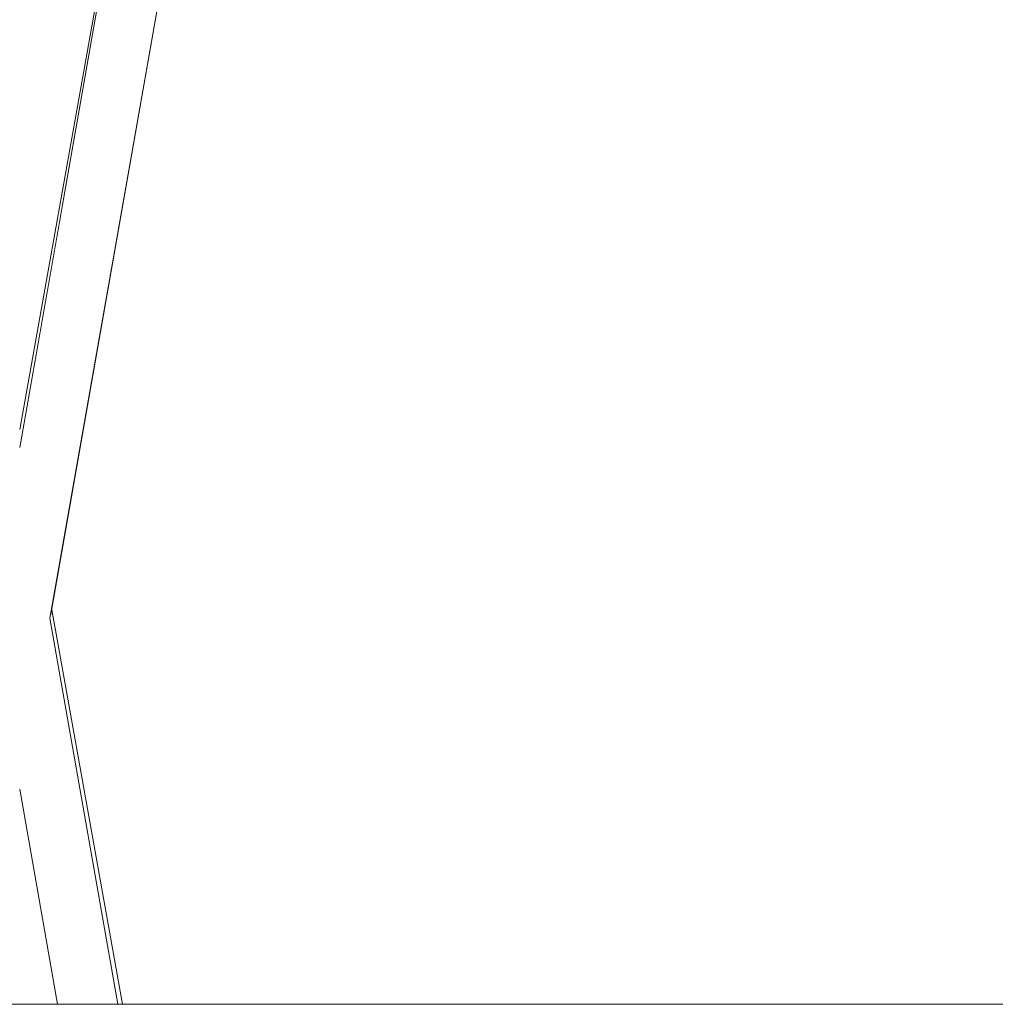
# Model space of a CAD drawing. Header units: millimetres. Extents: x -30280 to 309309, y -17460 to 4378.
# Tile 464 of 656: x 148929 to 149192, y -14920 to -14654. Entities that reach past the tile are written whole.
import ezdxf

# ---------------------------------------------------------------- set-up
doc = ezdxf.new("R2010")
doc.units = ezdxf.units.MM
doc.header["$MEASUREMENT"] = 0
doc.linetypes.add('Wipeout_Contour', pattern=[1000, 0, -1000])
doc.layers.add('P1_PLANTA PRIMERA_4_Nuevo_08_E_Envans secs', color=7, linetype='Continuous')
doc.layers.add('P1_PLANTA PRIMERA_4_Nuevo_09_EI_Mobiliari general', color=7, linetype='Continuous')
doc.layers.add('P1_PLANTA PRIMERA_4_Nuevo_09_EI_Mobiliari general_Pluma_Nº__1', color=7, linetype='Continuous', lineweight=5)
doc.layers.add('P1_PLANTA PRIMERA_4_Nuevo_14_PAV_Soft Light Grey 0554_Pluma_Nº__29', color=7, linetype='Continuous', lineweight=20)

msp = doc.modelspace()

# ---------------------------------------------------------------- wipeouts: each hides what was drawn before it
at = {"color": 254, "linetype": 'Wipeout_Contour', "lineweight": 0, "ltscale": 448996.764669}
msp.add_wipeout([(148928.93, -14765.86), (148971.08, -14530.46), (148928.93, -14764.93)], dxfattribs=at).dxf.layer = 'P1_PLANTA PRIMERA_4_Nuevo_09_EI_Mobiliari general'
at = {"color": 254, "linetype": 'Wipeout_Contour', "lineweight": 0, "ltscale": 598637.655316}
msp.add_wipeout([(148927.52, -14815.9), (148909.15, -14920.05), (148910.56, -14920.05), (148928.93, -14815.9)], dxfattribs=at).dxf.layer = 'P1_PLANTA PRIMERA_4_Nuevo_09_EI_Mobiliari general'

# ---------------------------------------------------------------- next in the draw order: wipeouts: each hides what was drawn before it
at = {"color": 254, "linetype": 'Wipeout_Contour', "lineweight": 0, "ltscale": 748342.7445}
msp.add_wipeout([(148971.08, -14530.46), (148928.93, -14765.86), (148928.93, -14768.14), (148948.46, -14659.08), (148971.13, -14530.5)], dxfattribs=at).dxf.layer = 'P1_PLANTA PRIMERA_4_Nuevo_09_EI_Mobiliari general'

# ---------------------------------------------------------------- next in the draw order: wipeouts: each hides what was drawn before it
at = {"color": 254, "linetype": 'Wipeout_Contour', "lineweight": 0, "ltscale": 448987.500925}
msp.add_wipeout([(148928.93, -14769.82), (148948.46, -14659.08), (148928.93, -14768.14)], dxfattribs=at).dxf.layer = 'P1_PLANTA PRIMERA_4_Nuevo_09_EI_Mobiliari general'

# ---------------------------------------------------------------- next in the draw order: wipeouts: each hides what was drawn before it
at = {"color": 254, "linetype": 'Wipeout_Contour', "lineweight": 0, "ltscale": 598703.947042}
msp.add_wipeout([(148928.93, -14815.9), (148985.52, -14494.97), (148984.15, -14494.73), (148928.93, -14807.9)], dxfattribs=at).dxf.layer = 'P1_PLANTA PRIMERA_4_Nuevo_09_EI_Mobiliari general'

# ---------------------------------------------------------------- next in the draw order: wipeouts: each hides what was drawn before it
at = {"color": 254, "linetype": 'Wipeout_Contour', "lineweight": 0, "ltscale": 598708.890141}
msp.add_wipeout([(148930.34, -14815.9), (148986.88, -14495.22), (148985.52, -14494.97), (148928.93, -14815.9)], dxfattribs=at).dxf.layer = 'P1_PLANTA PRIMERA_4_Nuevo_09_EI_Mobiliari general'

# ---------------------------------------------------------------- next in the draw order: wipeouts: each hides what was drawn before it
at = {"color": 254, "linetype": 'Wipeout_Contour', "lineweight": 0, "ltscale": 598714.382827}
msp.add_wipeout([(148930.34, -14815.9), (148931.71, -14815.9), (148988.21, -14495.45), (148986.88, -14495.22)], dxfattribs=at).dxf.layer = 'P1_PLANTA PRIMERA_4_Nuevo_09_EI_Mobiliari general'
at = {"color": 254, "linetype": 'Wipeout_Contour', "lineweight": 0, "ltscale": 598642.589541}
msp.add_wipeout([(148928.93, -14815.9), (148910.56, -14920.05), (148911.97, -14920.05), (148928.93, -14823.9)], dxfattribs=at).dxf.layer = 'P1_PLANTA PRIMERA_4_Nuevo_09_EI_Mobiliari general'

# ---------------------------------------------------------------- next in the draw order: wipeouts: each hides what was drawn before it
at = {"color": 254, "linetype": 'Wipeout_Contour', "lineweight": 0, "ltscale": 598719.623898}
msp.add_wipeout([(148931.71, -14815.9), (148932.99, -14815.9), (148989.46, -14495.67), (148988.21, -14495.45)], dxfattribs=at).dxf.layer = 'P1_PLANTA PRIMERA_4_Nuevo_09_EI_Mobiliari general'
at = {"color": 254, "linetype": 'Wipeout_Contour', "lineweight": 0, "ltscale": 598646.911279}
msp.add_wipeout([(148928.93, -14823.9), (148911.97, -14920.05), (148913.34, -14920.05), (148928.93, -14831.65)], dxfattribs=at).dxf.layer = 'P1_PLANTA PRIMERA_4_Nuevo_09_EI_Mobiliari general'

# ---------------------------------------------------------------- next in the draw order: wipeouts: each hides what was drawn before it
at = {"color": 254, "linetype": 'Wipeout_Contour', "lineweight": 0, "ltscale": 598724.454119}
msp.add_wipeout([(148934.15, -14815.9), (148990.58, -14495.87), (148989.46, -14495.67), (148932.99, -14815.9)], dxfattribs=at).dxf.layer = 'P1_PLANTA PRIMERA_4_Nuevo_09_EI_Mobiliari general'
at = {"color": 254, "linetype": 'Wipeout_Contour', "lineweight": 0, "ltscale": 598651.037618}
msp.add_wipeout([(148928.93, -14831.65), (148913.34, -14920.05), (148914.63, -14920.05), (148928.93, -14838.93)], dxfattribs=at).dxf.layer = 'P1_PLANTA PRIMERA_4_Nuevo_09_EI_Mobiliari general'

# ---------------------------------------------------------------- next in the draw order: wipeouts: each hides what was drawn before it
at = {"color": 254, "linetype": 'Wipeout_Contour', "lineweight": 0, "ltscale": 598728.726721}
msp.add_wipeout([(148990.58, -14495.87), (148934.15, -14815.9), (148935.15, -14815.9), (148991.55, -14496.04)], dxfattribs=at).dxf.layer = 'P1_PLANTA PRIMERA_4_Nuevo_09_EI_Mobiliari general'
at = {"color": 254, "linetype": 'Wipeout_Contour', "lineweight": 0, "ltscale": 598654.843607}
msp.add_wipeout([(148928.93, -14838.93), (148914.63, -14920.05), (148915.79, -14920.05), (148928.93, -14845.51)], dxfattribs=at).dxf.layer = 'P1_PLANTA PRIMERA_4_Nuevo_09_EI_Mobiliari general'

# ---------------------------------------------------------------- next in the draw order: wipeouts: each hides what was drawn before it
at = {"color": 254, "linetype": 'Wipeout_Contour', "lineweight": 0, "ltscale": 449037.762531}
msp.add_wipeout([(148935.96, -14815.9), (148992.34, -14496.18), (148935.15, -14815.9)], dxfattribs=at).dxf.layer = 'P1_PLANTA PRIMERA_4_Nuevo_09_EI_Mobiliari general'
at = {"color": 254, "linetype": 'Wipeout_Contour', "lineweight": 0, "ltscale": 598658.214137}
msp.add_wipeout([(148915.79, -14920.05), (148916.79, -14920.05), (148928.93, -14851.19), (148928.93, -14845.51)], dxfattribs=at).dxf.layer = 'P1_PLANTA PRIMERA_4_Nuevo_09_EI_Mobiliari general'

# ---------------------------------------------------------------- next in the draw order: wipeouts: each hides what was drawn before it
at = {"color": 254, "linetype": 'Wipeout_Contour', "lineweight": 0, "ltscale": 449039.757462}
msp.add_wipeout([(148936.56, -14815.9), (148992.92, -14496.28), (148935.96, -14815.9)], dxfattribs=at).dxf.layer = 'P1_PLANTA PRIMERA_4_Nuevo_09_EI_Mobiliari general'
at = {"color": 254, "linetype": 'Wipeout_Contour', "lineweight": 0, "ltscale": 448997.414541}
msp.add_wipeout([(148928.93, -14851.19), (148916.79, -14920.05), (148928.93, -14855.79)], dxfattribs=at).dxf.layer = 'P1_PLANTA PRIMERA_4_Nuevo_09_EI_Mobiliari general'

# ---------------------------------------------------------------- next in the draw order: wipeouts: each hides what was drawn before it
at = {"color": 254, "linetype": 'Wipeout_Contour', "lineweight": 0, "ltscale": 449041.081503}
msp.add_wipeout([(148936.93, -14815.9), (148993.27, -14496.34), (148936.56, -14815.9)], dxfattribs=at).dxf.layer = 'P1_PLANTA PRIMERA_4_Nuevo_09_EI_Mobiliari general'
at = {"color": 254, "linetype": 'Wipeout_Contour', "lineweight": 0, "ltscale": 448999.015315}
msp.add_wipeout([(148928.93, -14855.79), (148917.6, -14920.05), (148928.93, -14859.19)], dxfattribs=at).dxf.layer = 'P1_PLANTA PRIMERA_4_Nuevo_09_EI_Mobiliari general'

# ---------------------------------------------------------------- next in the draw order: wipeouts: each hides what was drawn before it
at = {"color": 254, "linetype": 'Wipeout_Contour', "lineweight": 0, "ltscale": 449001.416715}
msp.add_wipeout([(148928.93, -14770.52), (148928.93, -14772.6), (148978.11, -14493.67)], dxfattribs=at).dxf.layer = 'P1_PLANTA PRIMERA_4_Nuevo_09_EI_Mobiliari general'
at = {"color": 254, "linetype": 'Wipeout_Contour', "lineweight": 0, "ltscale": 449047.060543}
msp.add_wipeout([(148937.47, -14813.55), (148956.54, -14920.05), (148937.55, -14813.08)], dxfattribs=at).dxf.layer = 'P1_PLANTA PRIMERA_4_Nuevo_09_EI_Mobiliari general'
at = {"color": 254, "linetype": 'Wipeout_Contour', "lineweight": 0, "ltscale": 449000.152175}
msp.add_wipeout([(148928.93, -14859.19), (148918.2, -14920.05), (148928.93, -14861.27)], dxfattribs=at).dxf.layer = 'P1_PLANTA PRIMERA_4_Nuevo_09_EI_Mobiliari general'

# ---------------------------------------------------------------- next in the draw order: wipeouts: each hides what was drawn before it
at = {"color": 254, "linetype": 'Wipeout_Contour', "lineweight": 0, "ltscale": 449002.544021}
msp.add_wipeout([(148928.93, -14772.6), (148928.93, -14776), (148978.69, -14493.77)], dxfattribs=at).dxf.layer = 'P1_PLANTA PRIMERA_4_Nuevo_09_EI_Mobiliari general'
at = {"color": 254, "linetype": 'Wipeout_Contour', "lineweight": 0, "ltscale": 449046.52473}
msp.add_wipeout([(148937.47, -14813.55), (148937.26, -14814.69), (148956.13, -14920.05)], dxfattribs=at).dxf.layer = 'P1_PLANTA PRIMERA_4_Nuevo_09_EI_Mobiliari general'

# ---------------------------------------------------------------- next in the draw order: wipeouts: each hides what was drawn before it
at = {"color": 254, "linetype": 'Wipeout_Contour', "lineweight": 0, "ltscale": 449004.13094}
msp.add_wipeout([(148928.93, -14776), (148928.93, -14780.6), (148979.48, -14493.91)], dxfattribs=at).dxf.layer = 'P1_PLANTA PRIMERA_4_Nuevo_09_EI_Mobiliari general'
at = {"color": 254, "linetype": 'Wipeout_Contour', "lineweight": 0, "ltscale": 598738.97994}
msp.add_wipeout([(148937.26, -14814.69), (148937.05, -14815.9), (148950.74, -14893.52), (148955.49, -14920.05)], dxfattribs=at).dxf.layer = 'P1_PLANTA PRIMERA_4_Nuevo_09_EI_Mobiliari general'

# ---------------------------------------------------------------- next in the draw order: wipeouts: each hides what was drawn before it
at = {"color": 254, "linetype": 'Wipeout_Contour', "lineweight": 0, "ltscale": 449006.129463}
msp.add_wipeout([(148928.93, -14780.6), (148928.93, -14786.28), (148980.45, -14494.08)], dxfattribs=at).dxf.layer = 'P1_PLANTA PRIMERA_4_Nuevo_09_EI_Mobiliari general'

# ---------------------------------------------------------------- next in the draw order: wipeouts: each hides what was drawn before it
at = {"color": 254, "linetype": 'Wipeout_Contour', "lineweight": 0, "ltscale": 598691.799212}
msp.add_wipeout([(148928.93, -14786.28), (148928.93, -14792.86), (148981.58, -14494.28), (148980.45, -14494.08)], dxfattribs=at).dxf.layer = 'P1_PLANTA PRIMERA_4_Nuevo_09_EI_Mobiliari general'

# ---------------------------------------------------------------- next in the draw order: wipeouts: each hides what was drawn before it
at = {"color": 254, "linetype": 'Wipeout_Contour', "lineweight": 0, "ltscale": 598695.569297}
msp.add_wipeout([(148928.93, -14800.14), (148982.82, -14494.5), (148981.58, -14494.28), (148928.93, -14792.86)], dxfattribs=at).dxf.layer = 'P1_PLANTA PRIMERA_4_Nuevo_09_EI_Mobiliari general'

# ---------------------------------------------------------------- next in the draw order: wipeouts: each hides what was drawn before it
at = {"color": 254, "linetype": 'Wipeout_Contour', "lineweight": 0, "ltscale": 598699.659941}
msp.add_wipeout([(148928.93, -14807.9), (148984.15, -14494.73), (148982.82, -14494.5), (148928.93, -14800.14)], dxfattribs=at).dxf.layer = 'P1_PLANTA PRIMERA_4_Nuevo_09_EI_Mobiliari general'

# ---------------------------------------------------------------- next in the draw order: wipeouts: each hides what was drawn before it
at = {"color": 254, "linetype": 'Wipeout_Contour', "lineweight": 0, "ltscale": 448947.637187}
msp.add_wipeout([(148928.93, -14768.14), (148909.4, -14659.07), (148928.93, -14769.82)], dxfattribs=at).dxf.layer = 'P1_PLANTA PRIMERA_4_Nuevo_09_EI_Mobiliari general'

# ---------------------------------------------------------------- next in the draw order: wipeouts: each hides what was drawn before it
at = {"color": 254, "linetype": 'Wipeout_Contour', "lineweight": 0, "ltscale": 598481.338437}
msp.add_wipeout([(148873.71, -14494.73), (148872.34, -14494.97), (148928.93, -14815.9), (148928.93, -14807.9)], dxfattribs=at).dxf.layer = 'P1_PLANTA PRIMERA_4_Nuevo_09_EI_Mobiliari general'

# ---------------------------------------------------------------- next in the draw order: wipeouts: each hides what was drawn before it
at = {"color": 254, "linetype": 'Wipeout_Contour', "lineweight": 0, "ltscale": 598716.366347}
msp.add_wipeout([(148928.93, -14815.9), (148947.29, -14920.05), (148948.71, -14920.05), (148930.34, -14815.9)], dxfattribs=at).dxf.layer = 'P1_PLANTA PRIMERA_4_Nuevo_09_EI_Mobiliari general'

# ---------------------------------------------------------------- next in the draw order: wipeouts: each hides what was drawn before it
at = {"color": 254, "linetype": 'Wipeout_Contour', "lineweight": 0, "ltscale": 598478.077191}
msp.add_wipeout([(148872.34, -14494.97), (148870.97, -14495.22), (148927.52, -14815.9), (148928.93, -14815.9)], dxfattribs=at).dxf.layer = 'P1_PLANTA PRIMERA_4_Nuevo_09_EI_Mobiliari general'

# ---------------------------------------------------------------- next in the draw order: wipeouts: each hides what was drawn before it
at = {"color": 254, "linetype": 'Wipeout_Contour', "lineweight": 0, "ltscale": 448903.277995}
msp.add_wipeout([(148928.93, -14776), (148879.16, -14493.77), (148928.93, -14780.6)], dxfattribs=at).dxf.layer = 'P1_PLANTA PRIMERA_4_Nuevo_09_EI_Mobiliari general'
at = {"color": 254, "linetype": 'Wipeout_Contour', "lineweight": 0, "ltscale": 598713.031709}
msp.add_wipeout([(148928.93, -14823.9), (148945.88, -14920.05), (148947.29, -14920.05), (148928.93, -14815.9)], dxfattribs=at).dxf.layer = 'P1_PLANTA PRIMERA_4_Nuevo_09_EI_Mobiliari general'

# ---------------------------------------------------------------- next in the draw order: wipeouts: each hides what was drawn before it
at = {"color": 254, "linetype": 'Wipeout_Contour', "lineweight": 0, "ltscale": 598484.394943}
msp.add_wipeout([(148928.93, -14786.28), (148877.41, -14494.08), (148876.28, -14494.28), (148928.93, -14792.86)], dxfattribs=at).dxf.layer = 'P1_PLANTA PRIMERA_4_Nuevo_09_EI_Mobiliari general'
at = {"color": 254, "linetype": 'Wipeout_Contour', "lineweight": 0, "ltscale": 598711.83207}
msp.add_wipeout([(148928.93, -14831.65), (148944.52, -14920.05), (148945.88, -14920.05), (148928.93, -14823.9)], dxfattribs=at).dxf.layer = 'P1_PLANTA PRIMERA_4_Nuevo_09_EI_Mobiliari general'

# ---------------------------------------------------------------- next in the draw order: wipeouts: each hides what was drawn before it
at = {"color": 254, "linetype": 'Wipeout_Contour', "lineweight": 0, "ltscale": 598482.415447}
msp.add_wipeout([(148875.04, -14494.5), (148873.71, -14494.73), (148928.93, -14807.9), (148928.93, -14800.14)], dxfattribs=at).dxf.layer = 'P1_PLANTA PRIMERA_4_Nuevo_09_EI_Mobiliari general'
at = {"color": 254, "linetype": 'Wipeout_Contour', "lineweight": 0, "ltscale": 598710.685931}
msp.add_wipeout([(148928.93, -14838.93), (148943.23, -14920.05), (148944.52, -14920.05), (148928.93, -14831.65)], dxfattribs=at).dxf.layer = 'P1_PLANTA PRIMERA_4_Nuevo_09_EI_Mobiliari general'

# ---------------------------------------------------------------- next in the draw order: wipeouts: each hides what was drawn before it
at = {"color": 254, "linetype": 'Wipeout_Contour', "lineweight": 0, "ltscale": 598709.627279}
msp.add_wipeout([(148928.93, -14838.93), (148928.93, -14845.51), (148942.07, -14920.05), (148943.23, -14920.05)], dxfattribs=at).dxf.layer = 'P1_PLANTA PRIMERA_4_Nuevo_09_EI_Mobiliari general'

# ---------------------------------------------------------------- next in the draw order: wipeouts: each hides what was drawn before it
at = {"color": 254, "linetype": 'Wipeout_Contour', "lineweight": 0, "ltscale": 598708.687182}
msp.add_wipeout([(148928.93, -14845.51), (148928.93, -14851.19), (148941.07, -14920.05), (148942.07, -14920.05)], dxfattribs=at).dxf.layer = 'P1_PLANTA PRIMERA_4_Nuevo_09_EI_Mobiliari general'

# ---------------------------------------------------------------- next in the draw order: wipeouts: each hides what was drawn before it
at = {"color": 254, "linetype": 'Wipeout_Contour', "lineweight": 0, "ltscale": 449021.765872}
msp.add_wipeout([(148928.93, -14851.19), (148928.93, -14855.79), (148940.26, -14920.05)], dxfattribs=at).dxf.layer = 'P1_PLANTA PRIMERA_4_Nuevo_09_EI_Mobiliari general'

# ---------------------------------------------------------------- next in the draw order: wipeouts: each hides what was drawn before it
at = {"color": 254, "linetype": 'Wipeout_Contour', "lineweight": 0, "ltscale": 449021.963054}
msp.add_wipeout([(148928.93, -14855.79), (148928.93, -14859.19), (148939.66, -14920.05)], dxfattribs=at).dxf.layer = 'P1_PLANTA PRIMERA_4_Nuevo_09_EI_Mobiliari general'

# ---------------------------------------------------------------- next in the draw order: wipeouts: each hides what was drawn before it
at = {"color": 254, "linetype": 'Wipeout_Contour', "lineweight": 0, "ltscale": 449022.13981}
msp.add_wipeout([(148928.93, -14859.19), (148928.93, -14861.27), (148939.29, -14920.05)], dxfattribs=at).dxf.layer = 'P1_PLANTA PRIMERA_4_Nuevo_09_EI_Mobiliari general'

# ---------------------------------------------------------------- next in the draw order: wipeouts: each hides what was drawn before it
at = {"color": 254, "linetype": 'Wipeout_Contour', "lineweight": 0, "ltscale": 449044.438884}
msp.add_wipeout([(148936.56, -14815.9), (148954.93, -14920.05), (148936.93, -14815.9)], dxfattribs=at).dxf.layer = 'P1_PLANTA PRIMERA_4_Nuevo_09_EI_Mobiliari general'

# ---------------------------------------------------------------- next in the draw order: wipeouts: each hides what was drawn before it
at = {"color": 254, "linetype": 'Wipeout_Contour', "lineweight": 0, "ltscale": 449042.870687}
msp.add_wipeout([(148935.96, -14815.9), (148954.33, -14920.05), (148936.56, -14815.9)], dxfattribs=at).dxf.layer = 'P1_PLANTA PRIMERA_4_Nuevo_09_EI_Mobiliari general'

# ---------------------------------------------------------------- next in the draw order: wipeouts: each hides what was drawn before it
at = {"color": 254, "linetype": 'Wipeout_Contour', "lineweight": 0, "ltscale": 449040.647286}
msp.add_wipeout([(148935.15, -14815.9), (148953.52, -14920.05), (148935.96, -14815.9)], dxfattribs=at).dxf.layer = 'P1_PLANTA PRIMERA_4_Nuevo_09_EI_Mobiliari general'

# ---------------------------------------------------------------- next in the draw order: wipeouts: each hides what was drawn before it
at = {"color": 254, "linetype": 'Wipeout_Contour', "lineweight": 0, "ltscale": 598736.33492}
msp.add_wipeout([(148935.15, -14815.9), (148934.15, -14815.9), (148952.52, -14920.05), (148953.52, -14920.05)], dxfattribs=at).dxf.layer = 'P1_PLANTA PRIMERA_4_Nuevo_09_EI_Mobiliari general'

# ---------------------------------------------------------------- next in the draw order: wipeouts: each hides what was drawn before it
at = {"color": 254, "linetype": 'Wipeout_Contour', "lineweight": 0, "ltscale": 598732.033911}
msp.add_wipeout([(148932.99, -14815.9), (148951.36, -14920.05), (148952.52, -14920.05), (148934.15, -14815.9)], dxfattribs=at).dxf.layer = 'P1_PLANTA PRIMERA_4_Nuevo_09_EI_Mobiliari general'

# ---------------------------------------------------------------- next in the draw order: wipeouts: each hides what was drawn before it
at = {"color": 254, "linetype": 'Wipeout_Contour', "lineweight": 0, "ltscale": 598727.171571}
msp.add_wipeout([(148931.71, -14815.9), (148950.07, -14920.05), (148951.36, -14920.05), (148932.99, -14815.9)], dxfattribs=at).dxf.layer = 'P1_PLANTA PRIMERA_4_Nuevo_09_EI_Mobiliari general'

# ---------------------------------------------------------------- next in the draw order: wipeouts: each hides what was drawn before it
at = {"color": 254, "linetype": 'Wipeout_Contour', "lineweight": 0, "ltscale": 598721.895608}
msp.add_wipeout([(148930.34, -14815.9), (148948.71, -14920.05), (148950.07, -14920.05), (148931.71, -14815.9)], dxfattribs=at).dxf.layer = 'P1_PLANTA PRIMERA_4_Nuevo_09_EI_Mobiliari general'

# ---------------------------------------------------------------- next in the draw order: wipeouts: each hides what was drawn before it
at = {"color": 254, "linetype": 'Wipeout_Contour', "lineweight": 0, "ltscale": 11546169.40718183}
msp.add_wipeout([(147377.62, -12475.05), (147377.62, -14920.05), (147901.16, -14920.05), (147903.85, -14904.98), (147970.96, -14530.19), (147971.59, -14527.86), (147975.53, -14505.56), (147953.93, -14505.56), (147953.93, -14450), (147967.57, -14023.89), (148390.29, -14023.89), (148403.86, -14450), (148403.93, -14505.56), (148382.33, -14505.56), (148386.26, -14527.86), (148386.9, -14530.19), (148428.93, -14764.93), (148470.96, -14530.19), (148471.59, -14527.86), (148475.53, -14505.56), (148453.93, -14505.56), (148453.93, -14450), (148467.57, -14023.89), (148890.29, -14023.89), (148903.86, -14450), (148903.93, -14505.56), (148882.33, -14505.56), (148886.26, -14527.86), (148886.9, -14530.19), (148928.93, -14764.93), (148970.96, -14530.19), (148971.59, -14527.86), (148975.53, -14505.56), (148953.93, -14505.56), (148953.93, -14450), (148967.57, -14023.89), (149390.29, -14023.89), (149403.86, -14450), (149403.93, -14505.56), (149382.33, -14505.56), (149386.26, -14527.86), (149386.9, -14530.19), (149428.93, -14764.93), (149470.96, -14530.19), (149471.59, -14527.86), (149475.53, -14505.56), (149453.93, -14505.56), (149453.93, -14450), (149467.57, -14023.89), (149890.29, -14023.89), (149903.86, -14450), (149903.93, -14505.56), (149882.33, -14505.56), (149886.26, -14527.86), (149886.9, -14530.19), (149928.93, -14764.93), (149970.96, -14530.19), (149971.59, -14527.86), (149975.53, -14505.56), (149953.93, -14505.56), (149953.93, -14450), (149967.57, -14023.89), (150390.29, -14023.89), (150403.86, -14450), (150403.93, -14505.56), (150382.33, -14505.56), (150386.26, -14527.86), (150386.9, -14530.19), (150428.93, -14764.93), (150470.96, -14530.19), (150471.59, -14527.86), (150475.53, -14505.56), (150453.93, -14505.56), (150453.93, -14450), (150467.57, -14023.89), (150732.62, -14023.89), (150732.62, -12475.05)], dxfattribs=at).dxf.layer = 'P1_PLANTA PRIMERA_4_Nuevo_08_E_Envans secs'

# ---------------------------------------------------------------- next in the draw order: wipeouts: each hides what was drawn before it
at = {"color": 254, "linetype": 'Wipeout_Contour', "lineweight": 0, "ltscale": 449017.548892}
msp.add_wipeout([(148918.69, -14920.05), (148939.17, -14920.05), (148928.93, -14861.97)], dxfattribs=at).dxf.layer = 'P1_PLANTA PRIMERA_4_Nuevo_08_E_Envans secs'

# ---------------------------------------------------------------- next in the draw order: wipeouts: each hides what was drawn before it
at = {"color": 254, "linetype": 'Wipeout_Contour', "lineweight": 0, "ltscale": 3747294.117510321}
msp.add_wipeout([(148937.55, -14813.08), (148956.7, -14920.05), (149401.16, -14920.05), (149420.31, -14813.08), (149419.31, -14807.4), (149370.49, -14530.51), (149369.17, -14527.56), (149367.51, -14525.23), (149365.39, -14523.15), (149362.94, -14521.46), (149360.22, -14520.22), (149357.33, -14519.47), (149354.35, -14519.22), (149185.44, -14519.66), (149178.93, -14519.68), (149172.42, -14519.7), (149003.5, -14519.2), (149000.52, -14519.47), (148997.63, -14520.22), (148994.92, -14521.46), (148992.47, -14523.15), (148990.35, -14525.23), (148988.69, -14527.56), (148987.48, -14530.11), (148938.56, -14807.36)], dxfattribs=at).dxf.layer = 'P1_PLANTA PRIMERA_4_Nuevo_08_E_Envans secs'

# ---------------------------------------------------------------- next in the draw order: linework, layer by layer
at = {"layer": 'P1_PLANTA PRIMERA_4_Nuevo_09_EI_Mobiliari general_Pluma_Nº__1', "color": 7, "linetype": 'Continuous', "lineweight": 5}
for p, q in [((148928.93, -14769.82), (148977.64, -14493.58)), ((148937.05, -14815.9), (148993.39, -14496.36)), ((148928.93, -14764.93), (148970.96, -14530.19)), ((148956.7, -14920.05), (148937.55, -14813.08)), ((148955.42, -14920.05), (148937.05, -14815.9)), ((148939.17, -14920.05), (148928.93, -14861.97))]:
    msp.add_line(p, q, dxfattribs=at)
at = {"layer": 'P1_PLANTA PRIMERA_4_Nuevo_14_PAV_Soft Light Grey 0554_Pluma_Nº__29', "color": 7, "linetype": 'Continuous', "lineweight": 20}
msp.add_line((151941.36, -14920.05), (146255.12, -14920.05), dxfattribs=at)

doc.saveas('drawing.dxf')
